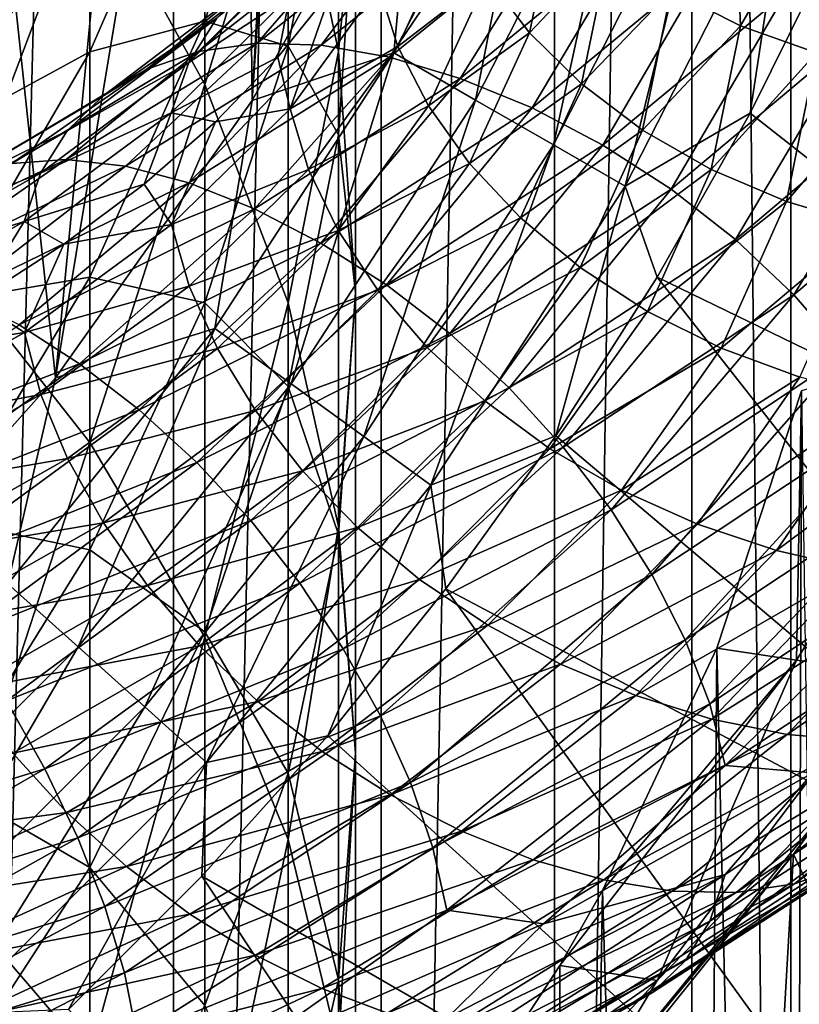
# Model space of a CAD drawing. Header units: metres. Extents: x -44 to 117, y -432 to 89.
# Tile 900 of 1056: x 11.37 to 15.15, y -79.23 to -74.45. Entities that reach past the tile are written whole.
import ezdxf

# ---------------------------------------------------------------- set-up
doc = ezdxf.new("R2010")
doc.units = ezdxf.units.M
doc.layers.add('solid_125568', color=7, linetype='CONTINUOUS')

msp = doc.modelspace()

# ---------------------------------------------------------------- linework, layer by layer
at = {"layer": 'solid_125568'}
for points in [[(10.960173, -93, 349.960144), (12.118184, -48, 348.664337), (10.959921, -48, 349.960388)], [(10.960173, -93, 349.960144), (12.118393, -93, 348.664093), (12.118184, -48, 348.664337)], [(12.118393, -93, 348.664093), (13.124092, -48, 347.246704), (12.118184, -48, 348.664337)], [(12.118393, -93, 348.664093), (13.124221, -93, 347.24649), (13.124092, -48, 347.246704)], [(13.124221, -93, 347.24649), (13.964926, -48, 345.725403), (13.124092, -48, 347.246704)], [(13.124221, -93, 347.24649), (13.96501, -93, 345.72522), (13.964926, -48, 345.725403)], [(13.96501, -93, 345.72522), (14.630137, -48, 344.119476), (13.964926, -48, 345.725403)], [(13.96501, -93, 345.72522), (14.63019, -93, 344.119324), (14.630137, -48, 344.119476)], [(15.11137, -93, 342.449127), (15.111359, -48, 342.449188), (14.630137, -48, 344.119476)], [(14.63019, -93, 344.119324), (15.11137, -93, 342.449127), (14.630137, -48, 344.119476)], [(15.402539, -93, 340.735443), (15.402534, -48, 340.735504), (15.111359, -48, 342.449188)], [(15.11137, -93, 342.449127), (15.402539, -93, 340.735443), (15.111359, -48, 342.449188)], [(12.500022, -74.843338, 266.5), (12.802526, -69.25444, 266.5), (12.977232, -67.758682, 266.5)], [(13.301452, -73.389244, 266.5), (12.500022, -74.843338, 266.5), (12.977232, -67.758682, 266.5)], [(12.500022, -74.843338, 266.5), (12.452427, -70.730736, 266.5), (12.802526, -69.25444, 266.5)], [(11.546658, -76.188622, 266.5), (11.937617, -72.146217, 266.5), (12.452427, -70.730736, 266.5)], [(12.500022, -74.843338, 266.5), (11.546658, -76.188622, 266.5), (12.452427, -70.730736, 266.5)], [(11.546658, -76.188622, 266.5), (11.256485, -73.501564, 266.5), (11.937617, -72.146217, 266.5)], [(12.270483, -74.766853, 207.195908), (11.712595, -73.749527, 206.313248), (12.270483, -72.321541, 210.251373)], [(12.270483, -74.766853, 207.195908), (12.270483, -72.321541, 210.251373), (12.674063, -73.44915, 211.082581)], [(12.918259, -74.606041, 211.935379), (12.674063, -73.44915, 211.082581), (12.918259, -72.537209, 214.988663)], [(12.918259, -74.606041, 211.935379), (12.918259, -72.537209, 214.988663), (13, -73.773651, 215.756653)], [(11.007415, -75.608368, 202.47348), (11.007415, -72.785774, 205.477081), (11.712595, -73.749527, 206.313248)], [(12.270483, -74.459297, 223.761383), (12.674063, -73.167381, 223.219757), (12.270483, -73.329079, 226.789047)], [(12.674063, -74.581261, 220.190506), (12.674063, -73.167381, 223.219757), (12.270483, -74.459297, 223.761383)], [(12.674063, -74.581261, 220.190506), (12.918259, -73.304054, 219.531418), (12.674063, -73.167381, 223.219757)], [(13.908973, -73.192673, 266.536713), (13.185468, -74.612633, 266.536713), (13.301452, -73.389244, 266.5)], [(13.582321, -74.841759, 266.646545), (13.185468, -74.612633, 266.536713), (13.908973, -73.192673, 266.536713)], [(14.327603, -73.379059, 266.646545), (13.582321, -74.841759, 266.646545), (13.908973, -73.192673, 266.536713)], [(12.918259, -75.010094, 216.524643), (12.918259, -73.304054, 219.531418), (12.674063, -74.581261, 220.190506)], [(12.918259, -75.010094, 216.524643), (13, -73.773651, 215.756653), (12.918259, -73.304054, 219.531418)], [(11.712595, -74.608589, 227.20961), (12.270483, -73.329079, 226.789047), (11.712595, -73.751442, 230.214569)], [(12.270483, -74.459297, 223.761383), (12.270483, -73.329079, 226.789047), (11.712595, -74.608589, 227.20961)], [(13.185468, -74.612633, 266.536713), (12.500022, -74.843338, 266.5), (13.301452, -73.389244, 266.5)], [(13.959386, -75.059456, 266.826752), (13.582321, -74.841759, 266.646545), (14.327603, -73.379059, 266.646545)], [(14.725358, -73.556152, 266.826752), (13.959386, -75.059456, 266.826752), (14.327603, -73.379059, 266.646545)], [(12.674063, -75.824966, 208.113937), (12.270483, -74.766853, 207.195908), (12.674063, -73.44915, 211.082581)], [(12.674063, -75.824966, 208.113937), (12.674063, -73.44915, 211.082581), (12.918259, -74.606041, 211.935379)], [(11.546658, -76.188622, 266.5), (10.440425, -77.428719, 266.5), (11.256485, -73.501564, 266.5)], [(15.087917, -74.319572, 895.683411), (15.803982, -73.528931, 897.173096), (15.439997, -74.510353, 895.613159)], [(14.307359, -75.260361, 267.072937), (13.959386, -75.059456, 266.826752), (14.725358, -73.556152, 266.826752)], [(15.092424, -73.719582, 267.072937), (14.307359, -75.260361, 267.072937), (14.725358, -73.556152, 266.826752)], [(15.092424, -73.719582, 267.072937), (14.913209, -74.904808, 267.378693), (14.307359, -75.260361, 267.072937)], [(15.092424, -73.719582, 267.072937), (15.31928, -74.085869, 267.378693), (14.913209, -74.904808, 267.378693)], [(11.712595, -76.502747, 203.383469), (11.007415, -75.608368, 202.47348), (11.712595, -73.749527, 206.313248)], [(11.007415, -74.991356, 230.515579), (11.712595, -73.751442, 230.214569), (11.007415, -74.395264, 233.479752)], [(11.712595, -74.608589, 227.20961), (11.712595, -73.751442, 230.214569), (11.007415, -74.991356, 230.515579)], [(11.712595, -76.502747, 203.383469), (11.712595, -73.749527, 206.313248), (12.270483, -74.766853, 207.195908)], [(13, -75.777664, 212.799026), (13, -73.773651, 215.756653), (12.918259, -75.010094, 216.524643)], [(13, -75.777664, 212.799026), (12.918259, -74.606041, 211.935379), (13, -73.773651, 215.756653)], [(14.866227, -74.481712, 904.820862), (14.838046, -73.785233, 906.291504), (14.529932, -74.310577, 904.700134)], [(15.206547, -73.893547, 906.41095), (14.838046, -73.785233, 906.291504), (14.866227, -74.481712, 904.820862)], [(13.844251, -74.515099, 902.988831), (13.977893, -73.870964, 904.375305), (13.640101, -74.247253, 902.811829)], [(14.232212, -74.104965, 904.55011), (13.977893, -73.870964, 904.375305), (13.844251, -74.515099, 902.988831)], [(15.235462, -74.613205, 904.908752), (15.206547, -73.893547, 906.41095), (14.866227, -74.481712, 904.820862)], [(12.522724, -74.566048, 895.247314), (13.306299, -73.94738, 896.528381), (12.833724, -74.57637, 894.997742)], [(13.005404, -74.008568, 896.772949), (13.306299, -73.94738, 896.528381), (12.522724, -74.566048, 895.247314)], [(12.833724, -74.57637, 894.997742), (13.636703, -73.934456, 896.304321), (13.164985, -74.634499, 894.770569)], [(13.306299, -73.94738, 896.528381), (13.636703, -73.934456, 896.304321), (12.833724, -74.57637, 894.997742)], [(13.205251, -74.582291, 901.28009), (13.48852, -73.966728, 902.614868), (13.11301, -74.291565, 901.076172)], [(13.636703, -73.934456, 896.304321), (13.98867, -73.96817, 896.104553), (13.164985, -74.634499, 894.770569)], [(13.164985, -74.634499, 894.770569), (13.98867, -73.96817, 896.104553), (13.508419, -74.73687, 894.569702)], [(13.640101, -74.247253, 902.811829), (13.48852, -73.966728, 902.614868), (13.205251, -74.582291, 901.28009)], [(13.98867, -73.96817, 896.104553), (14.353593, -74.04557, 895.932312), (13.508419, -74.73687, 894.569702)], [(12.239479, -74.605728, 895.515137), (13.005404, -74.008568, 896.772949), (12.522724, -74.566048, 895.247314)], [(12.739129, -74.114807, 897.03241), (13.005404, -74.008568, 896.772949), (12.239479, -74.605728, 895.515137)], [(13.508419, -74.73687, 894.569702), (14.353593, -74.04557, 895.932312), (13.855962, -74.87989, 894.39917)], [(14.353593, -74.04557, 895.932312), (14.722886, -74.163681, 895.790833), (13.855962, -74.87989, 894.39917)], [(11.988818, -74.692551, 895.794922), (12.739129, -74.114807, 897.03241), (12.239479, -74.605728, 895.515137)], [(12.511857, -74.261726, 897.300354), (12.739129, -74.114807, 897.03241), (11.988818, -74.692551, 895.794922)], [(12.191657, -74.660431, 897.835876), (12.770524, -74.085052, 899.088684), (12.327927, -74.445038, 897.570313)], [(12.682215, -74.336411, 899.337341), (12.770524, -74.085052, 899.088684), (12.191657, -74.660431, 897.835876)], [(14.09617, -74.763962, 903.141541), (14.232212, -74.104965, 904.55011), (13.844251, -74.515099, 902.988831)], [(14.529932, -74.310577, 904.700134), (14.232212, -74.104965, 904.55011), (14.09617, -74.763962, 903.141541)], [(18.291599, -77.560661, 271.621307), (14.913209, -74.904808, 267.378693), (15.31928, -74.085869, 267.378693)], [(13.855962, -74.87989, 894.39917), (14.722886, -74.163681, 895.790833), (14.199493, -75.06002, 894.262817)], [(14.722886, -74.163681, 895.790833), (15.087917, -74.319572, 895.683411), (14.199493, -75.06002, 894.262817)], [(11.774885, -74.822487, 896.080017), (12.511857, -74.261726, 897.300354), (11.988818, -74.692551, 895.794922)], [(12.327927, -74.445038, 897.570313), (12.511857, -74.261726, 897.300354), (11.774885, -74.822487, 896.080017)], [(13.353671, -74.870567, 901.463501), (13.640101, -74.247253, 902.811829), (13.205251, -74.582291, 901.28009)], [(13.844251, -74.515099, 902.988831), (13.640101, -74.247253, 902.811829), (13.353671, -74.870567, 901.463501)], [(12.683148, -74.883743, 899.782349), (13.11301, -74.291565, 901.076172), (12.882346, -74.311623, 900.198303)], [(13.205251, -74.582291, 901.28009), (13.11301, -74.291565, 901.076172), (12.683148, -74.883743, 899.782349)], [(12.107371, -74.90361, 898.090576), (12.623371, -74.634163, 899.493896), (12.682215, -74.336411, 899.337341)], [(12.107371, -74.90361, 898.090576), (12.682215, -74.336411, 899.337341), (12.191657, -74.660431, 897.835876)], [(12.683148, -74.883743, 899.782349), (12.882346, -74.311623, 900.198303), (12.623371, -74.634163, 899.493896)], [(12.682215, -74.336411, 899.337341), (12.623371, -74.634163, 899.493896), (12.882346, -74.311623, 900.198303)], [(14.391066, -74.987534, 903.265991), (14.529932, -74.310577, 904.700134), (14.09617, -74.763962, 903.141541)], [(14.199493, -75.06002, 894.262817), (15.087917, -74.319572, 895.683411), (14.530825, -75.273758, 894.164429)], [(14.866227, -74.481712, 904.820862), (14.529932, -74.310577, 904.700134), (14.391066, -74.987534, 903.265991)], [(15.087917, -74.319572, 895.683411), (15.439997, -74.510353, 895.613159), (14.530825, -75.273758, 894.164429)], [(11.601764, -74.991562, 896.363708), (12.327927, -74.445038, 897.570313), (11.774885, -74.822487, 896.080017)], [(12.191657, -74.660431, 897.835876), (12.327927, -74.445038, 897.570313), (11.601764, -74.991562, 896.363708)], [(11.712595, -75.701416, 224.28212), (12.270483, -74.459297, 223.761383), (11.712595, -74.608589, 227.20961)], [(12.270483, -75.826134, 220.832916), (12.270483, -74.459297, 223.761383), (11.712595, -75.701416, 224.28212)], [(12.270483, -75.826134, 220.832916), (12.674063, -74.581261, 220.190506), (12.270483, -74.459297, 223.761383)], [(14.724166, -75.179413, 903.357971), (14.866227, -74.481712, 904.820862), (14.391066, -74.987534, 903.265991)], [(15.235462, -74.613205, 904.908752), (14.866227, -74.481712, 904.820862), (14.724166, -75.179413, 903.357971)], [(13.553566, -75.149796, 901.62262), (13.844251, -74.515099, 902.988831), (13.353671, -74.870567, 901.463501)], [(14.09617, -74.763962, 903.141541), (13.844251, -74.515099, 902.988831), (13.553566, -75.149796, 901.62262)], [(14.530825, -75.273758, 894.164429), (15.439997, -74.510353, 895.613159), (14.841751, -75.517624, 894.107666)], [(15.439997, -74.510353, 895.613159), (15.77042, -74.733162, 895.583069), (14.841751, -75.517624, 894.107666)], [(11.5973, -75.130493, 894.038452), (12.522724, -74.566048, 895.247314), (11.885371, -75.162651, 893.765015)], [(12.239479, -74.605728, 895.515137), (12.522724, -74.566048, 895.247314), (11.5973, -75.130493, 894.038452)], [(12.522724, -74.566048, 895.247314), (12.833724, -74.57637, 894.997742), (11.885371, -75.162651, 893.765015)], [(11.885371, -75.162651, 893.765015), (12.833724, -74.57637, 894.997742), (12.192174, -75.243698, 893.512329)], [(12.833724, -74.57637, 894.997742), (13.164985, -74.634499, 894.770569), (12.192174, -75.243698, 893.512329)], [(12.674063, -76.230988, 217.282974), (12.674063, -74.581261, 220.190506), (12.270483, -75.826134, 220.832916)], [(12.674063, -76.230988, 217.282974), (12.918259, -75.010094, 216.524643), (12.674063, -74.581261, 220.190506)], [(12.772367, -75.178238, 899.977722), (13.205251, -74.582291, 901.28009), (12.683148, -74.883743, 899.782349)], [(13.353671, -74.870567, 901.463501), (13.205251, -74.582291, 901.28009), (12.772367, -75.178238, 899.977722)], [(11.007415, -75.820717, 227.608032), (11.712595, -74.608589, 227.20961), (11.007415, -74.991356, 230.515579)], [(11.712595, -75.701416, 224.28212), (11.712595, -74.608589, 227.20961), (11.007415, -75.820717, 227.608032)], [(11.334913, -75.149956, 894.32782), (12.239479, -74.605728, 895.515137), (11.5973, -75.130493, 894.038452)], [(11.988818, -74.692551, 895.794922), (12.239479, -74.605728, 895.515137), (11.334913, -75.149956, 894.32782)], [(12.107371, -74.90361, 898.090576), (12.320867, -74.947128, 898.803955), (12.623371, -74.634163, 899.493896)], [(12.192174, -75.243698, 893.512329), (13.164985, -74.634499, 894.770569), (12.51023, -75.369514, 893.284912)], [(13.185468, -74.612633, 266.536713), (12.317499, -75.949188, 266.536713), (12.500022, -74.843338, 266.5)], [(12.68823, -76.218536, 266.646545), (12.317499, -75.949188, 266.536713), (13.185468, -74.612633, 266.536713)], [(12.683148, -74.883743, 899.782349), (12.623371, -74.634163, 899.493896), (12.320867, -74.947128, 898.803955)], [(13.164985, -74.634499, 894.770569), (13.508419, -74.73687, 894.569702), (12.51023, -75.369514, 893.284912)], [(12.918259, -76.910561, 209.055817), (12.674063, -75.824966, 208.113937), (12.918259, -74.606041, 211.935379)], [(13.582321, -74.841759, 266.646545), (12.68823, -76.218536, 266.646545), (13.185468, -74.612633, 266.536713)], [(12.918259, -76.910561, 209.055817), (12.918259, -74.606041, 211.935379), (13, -75.777664, 212.799026)], [(15.089907, -75.334114, 903.414551), (15.235462, -74.613205, 904.908752), (14.724166, -75.179413, 903.357971)], [(15.628778, -74.703888, 904.963379), (15.235462, -74.613205, 904.908752), (15.089907, -75.334114, 903.414551)], [(11.47352, -75.195778, 896.63916), (12.191657, -74.660431, 897.835876), (11.601764, -74.991562, 896.363708)], [(12.107371, -74.90361, 898.090576), (12.191657, -74.660431, 897.835876), (11.47352, -75.195778, 896.63916)], [(11.102708, -75.218536, 894.626587), (11.988818, -74.692551, 895.794922), (11.334913, -75.149956, 894.32782)], [(11.774885, -74.822487, 896.080017), (11.988818, -74.692551, 895.794922), (11.102708, -75.218536, 894.626587)], [(12.51023, -75.369514, 893.284912), (13.508419, -74.73687, 894.569702), (12.832086, -75.535927, 893.087341)], [(13.508419, -74.73687, 894.569702), (13.855962, -74.87989, 894.39917), (12.832086, -75.535927, 893.087341)], [(14.841751, -75.517624, 894.107666), (15.77042, -74.733162, 895.583069), (15.124837, -75.787483, 894.095398)], [(15.479513, -75.449921, 903.435974), (15.628778, -74.703888, 904.963379), (15.089907, -75.334114, 903.414551)], [(15.77042, -74.733162, 895.583069), (16.07128, -74.984413, 895.595459), (15.124837, -75.787483, 894.095398)], [(12.270483, -77.446854, 204.34404), (11.712595, -76.502747, 203.383469), (12.270483, -74.766853, 207.195908)], [(12.270483, -77.446854, 204.34404), (12.270483, -74.766853, 207.195908), (12.674063, -75.824966, 208.113937)], [(13.800226, -75.413376, 901.753723), (14.09617, -74.763962, 903.141541), (13.553566, -75.149796, 901.62262)], [(14.391066, -74.987534, 903.265991), (14.09617, -74.763962, 903.141541), (13.800226, -75.413376, 901.753723)], [(10.904537, -75.33252, 894.927734), (11.774885, -74.822487, 896.080017), (11.102708, -75.218536, 894.626587)], [(11.601764, -74.991562, 896.363708), (11.774885, -74.822487, 896.080017), (10.904537, -75.33252, 894.927734)], [(12.317499, -75.949188, 266.536713), (11.546658, -76.188622, 266.5), (12.500022, -74.843338, 266.5)], [(13.040473, -76.474457, 266.826752), (12.68823, -76.218536, 266.646545), (13.582321, -74.841759, 266.646545)], [(12.915943, -75.474098, 900.147949), (13.353671, -74.870567, 901.463501), (12.772367, -75.178238, 899.977722)], [(12.832086, -75.535927, 893.087341), (13.855962, -74.87989, 894.39917), (13.150226, -75.738815, 892.924011)], [(13.553566, -75.149796, 901.62262), (13.353671, -74.870567, 901.463501), (12.915943, -75.474098, 900.147949)], [(13.959386, -75.059456, 266.826752), (13.040473, -76.474457, 266.826752), (13.582321, -74.841759, 266.646545)], [(13.855962, -74.87989, 894.39917), (14.199493, -75.06002, 894.262817), (13.150226, -75.738815, 892.924011)], [(11.39422, -75.431168, 896.899597), (11.975264, -75.249435, 898.12915), (12.107371, -74.90361, 898.090576)], [(11.39422, -75.431168, 896.899597), (12.107371, -74.90361, 898.090576), (11.47352, -75.195778, 896.63916)], [(12.107371, -74.90361, 898.090576), (11.975264, -75.249435, 898.12915), (12.320867, -74.947128, 898.803955)], [(12.108274, -75.446106, 898.533203), (12.683148, -74.883743, 899.782349), (12.320867, -74.947128, 898.803955)], [(12.772367, -75.178238, 899.977722), (12.683148, -74.883743, 899.782349), (12.108274, -75.446106, 898.533203)], [(14.307359, -75.260361, 267.072937), (14.913209, -74.904808, 267.378693), (14.463398, -75.700569, 267.378693)], [(18.291599, -77.560661, 271.621307), (14.463398, -75.700569, 267.378693), (14.913209, -74.904808, 267.378693)], [(12.108274, -75.446106, 898.533203), (12.320867, -74.947128, 898.803955), (11.975264, -75.249435, 898.12915)], [(10.744186, -75.488205, 895.224182), (11.601764, -74.991562, 896.363708), (10.904537, -75.33252, 894.927734)], [(11.47352, -75.195778, 896.63916), (11.601764, -74.991562, 896.363708), (10.744186, -75.488205, 895.224182)], [(12.918259, -76.94928, 213.662674), (12.918259, -75.010094, 216.524643), (12.674063, -76.230988, 217.282974)], [(12.918259, -76.94928, 213.662674), (13, -75.777664, 212.799026), (12.918259, -75.010094, 216.524643)], [(14.088951, -75.654709, 901.853027), (14.391066, -74.987534, 903.265991), (13.800226, -75.413376, 901.753723)], [(14.724166, -75.179413, 903.357971), (14.391066, -74.987534, 903.265991), (14.088951, -75.654709, 901.853027)], [(15.124837, -75.787483, 894.095398), (16.07128, -74.984413, 895.595459), (15.375424, -76.076813, 894.126343)], [(13.36554, -76.710632, 267.072937), (13.040473, -76.474457, 266.826752), (13.959386, -75.059456, 266.826752)], [(13.150226, -75.738815, 892.924011), (14.199493, -75.06002, 894.262817), (13.457056, -75.974113, 892.799438)], [(14.307359, -75.260361, 267.072937), (13.36554, -76.710632, 267.072937), (13.959386, -75.059456, 266.826752)], [(14.199493, -75.06002, 894.262817), (14.530825, -75.273758, 894.164429), (13.457056, -75.974113, 892.799438)], [(10.540265, -75.63063, 892.912903), (11.5973, -75.130493, 894.038452), (10.802139, -75.682945, 892.617676)], [(11.334913, -75.149956, 894.32782), (11.5973, -75.130493, 894.038452), (10.540265, -75.63063, 892.912903)], [(11.5973, -75.130493, 894.038452), (11.885371, -75.162651, 893.765015), (10.802139, -75.682945, 892.617676)], [(10.802139, -75.682945, 892.617676), (11.885371, -75.162651, 893.765015), (11.081002, -75.785164, 892.341675)], [(11.885371, -75.162651, 893.765015), (12.192174, -75.243698, 893.512329), (11.081002, -75.785164, 892.341675)], [(13.109318, -75.764458, 900.289856), (13.553566, -75.149796, 901.62262), (12.915943, -75.474098, 900.147949)], [(13.800226, -75.413376, 901.753723), (13.553566, -75.149796, 901.62262), (13.109318, -75.764458, 900.289856)], [(10.625422, -75.681915, 895.50885), (11.47352, -75.195778, 896.63916), (10.744186, -75.488205, 895.224182)], [(11.39422, -75.431168, 896.899597), (11.47352, -75.195778, 896.63916), (10.625422, -75.681915, 895.50885)], [(12.19345, -75.744225, 898.720276), (12.772367, -75.178238, 899.977722), (12.108274, -75.446106, 898.533203)], [(12.915943, -75.474098, 900.147949), (12.772367, -75.178238, 899.977722), (12.19345, -75.744225, 898.720276)], [(14.415079, -75.867126, 901.916809), (14.724166, -75.179413, 903.357971), (14.088951, -75.654709, 901.853027)], [(15.089907, -75.334114, 903.414551), (14.724166, -75.179413, 903.357971), (14.415079, -75.867126, 901.916809)], [(11.081002, -75.785164, 892.341675), (12.192174, -75.243698, 893.512329), (11.37007, -75.932617, 892.089905)], [(12.192174, -75.243698, 893.512329), (12.51023, -75.369514, 893.284912), (11.37007, -75.932617, 892.089905)], [(11.39422, -75.431168, 896.899597), (11.587025, -75.540207, 897.469788), (11.975264, -75.249435, 898.12915)], [(12.108274, -75.446106, 898.533203), (11.975264, -75.249435, 898.12915), (11.587025, -75.540207, 897.469788)], [(14.307359, -75.260361, 267.072937), (13.971166, -76.470818, 267.378693), (13.36554, -76.710632, 267.072937)], [(14.307359, -75.260361, 267.072937), (14.463398, -75.700569, 267.378693), (13.971166, -76.470818, 267.378693)], [(13.457056, -75.974113, 892.799438), (14.530825, -75.273758, 894.164429), (13.744965, -76.237747, 892.717834)], [(14.530825, -75.273758, 894.164429), (14.841751, -75.517624, 894.107666), (13.744965, -76.237747, 892.717834)], [(14.773176, -76.0448, 901.942627), (15.089907, -75.334114, 903.414551), (14.415079, -75.867126, 901.916809)], [(15.479513, -75.449921, 903.435974), (15.089907, -75.334114, 903.414551), (14.773176, -76.0448, 901.942627)], [(11.37007, -75.932617, 892.089905), (12.51023, -75.369514, 893.284912), (11.662587, -76.120613, 891.867615)], [(12.51023, -75.369514, 893.284912), (12.832086, -75.535927, 893.087341), (11.662587, -76.120613, 891.867615)], [(10.552006, -75.909981, 895.774597), (11.157331, -75.81781, 896.827698), (11.39422, -75.431168, 896.899597)], [(10.552006, -75.909981, 895.774597), (11.39422, -75.431168, 896.899597), (10.625422, -75.681915, 895.50885)], [(11.39422, -75.431168, 896.899597), (11.157331, -75.81781, 896.827698), (11.587025, -75.540207, 897.469788)], [(11.395083, -75.96904, 897.339905), (12.108274, -75.446106, 898.533203), (11.587025, -75.540207, 897.469788)], [(12.19345, -75.744225, 898.720276), (12.108274, -75.446106, 898.533203), (11.395083, -75.96904, 897.339905)], [(13.347925, -76.042435, 900.399902), (13.800226, -75.413376, 901.753723), (13.109318, -75.764458, 900.289856)], [(14.088951, -75.654709, 901.853027), (13.800226, -75.413376, 901.753723), (13.347925, -76.042435, 900.399902)], [(15.154652, -76.185463, 901.931335), (15.479513, -75.449921, 903.435974), (14.773176, -76.0448, 901.942627)], [(12.330542, -76.047417, 898.877991), (12.915943, -75.474098, 900.147949), (12.19345, -75.744225, 898.720276)], [(13.109318, -75.764458, 900.289856), (12.915943, -75.474098, 900.147949), (12.330542, -76.047417, 898.877991)], [(11.395083, -75.96904, 897.339905), (11.587025, -75.540207, 897.469788), (11.157331, -75.81781, 896.827698)], [(11.662587, -76.120613, 891.867615), (12.832086, -75.535927, 893.087341), (11.951725, -76.344513, 891.679688)], [(12.832086, -75.535927, 893.087341), (13.150226, -75.738815, 892.924011), (11.951725, -76.344513, 891.679688)], [(13.744965, -76.237747, 892.717834), (14.841751, -75.517624, 894.107666), (14.00707, -76.52507, 892.682739)], [(14.841751, -75.517624, 894.107666), (15.124837, -75.787483, 894.095398), (14.00707, -76.52507, 892.682739)], [(11.007415, -78.660332, 199.703262), (11.007415, -75.608368, 202.47348), (11.712595, -76.502747, 203.383469)], [(13.627209, -76.30114, 900.474731), (14.088951, -75.654709, 901.853027), (13.347925, -76.042435, 900.399902)], [(14.415079, -75.867126, 901.916809), (14.088951, -75.654709, 901.853027), (13.627209, -76.30114, 900.474731)], [(11.007415, -76.878113, 224.775452), (11.712595, -75.701416, 224.28212), (11.007415, -75.820717, 227.608032)], [(11.712595, -77.023026, 221.450546), (11.712595, -75.701416, 224.28212), (11.007415, -76.878113, 224.775452)], [(11.712595, -77.023026, 221.450546), (12.270483, -75.826134, 220.832916), (11.712595, -75.701416, 224.28212)], [(11.951725, -76.344513, 891.679688), (13.150226, -75.738815, 892.924011), (12.230573, -76.599701, 891.531128)], [(13.150226, -75.738815, 892.924011), (13.457056, -75.974113, 892.799438), (12.230573, -76.599701, 891.531128)], [(17.225948, -79.221985, 271.621307), (13.971166, -76.470818, 267.378693), (14.463398, -75.700569, 267.378693)], [(18.291599, -77.560661, 271.621307), (17.225948, -79.221985, 271.621307), (14.463398, -75.700569, 267.378693)], [(11.475245, -76.270615, 897.519226), (12.19345, -75.744225, 898.720276), (11.395083, -75.96904, 897.339905)], [(12.330542, -76.047417, 898.877991), (12.19345, -75.744225, 898.720276), (11.475245, -76.270615, 897.519226)], [(12.515186, -76.348518, 899.003296), (13.109318, -75.764458, 900.289856), (12.330542, -76.047417, 898.877991)], [(13.347925, -76.042435, 900.399902), (13.109318, -75.764458, 900.289856), (12.515186, -76.348518, 899.003296)], [(13, -78.009979, 210.009689), (13, -75.777664, 212.799026), (12.918259, -76.94928, 213.662674)], [(13, -78.009979, 210.009689), (12.918259, -76.910561, 209.055817), (13, -75.777664, 212.799026)], [(14.00707, -76.52507, 892.682739), (15.124837, -75.787483, 894.095398), (14.239079, -76.829308, 892.693054)], [(15.124837, -75.787483, 894.095398), (15.375424, -76.076813, 894.126343), (14.239079, -76.829308, 892.693054)], [(11.395083, -75.96904, 897.339905), (11.157331, -75.81781, 896.827698), (10.689068, -76.079697, 896.206909)], [(12.270483, -77.420982, 218.022095), (12.270483, -75.826134, 220.832916), (11.712595, -77.023026, 221.450546)], [(12.674063, -78.428802, 205.343124), (12.270483, -77.446854, 204.34404), (12.674063, -75.824966, 208.113937)], [(12.270483, -77.420982, 218.022095), (12.674063, -76.230988, 217.282974), (12.270483, -75.826134, 220.832916)], [(12.674063, -78.428802, 205.343124), (12.674063, -75.824966, 208.113937), (12.918259, -76.910561, 209.055817)], [(13.942668, -76.533638, 900.51123), (14.415079, -75.867126, 901.916809), (13.627209, -76.30114, 900.474731)], [(14.773176, -76.0448, 901.942627), (14.415079, -75.867126, 901.916809), (13.942668, -76.533638, 900.51123)], [(11.37007, -75.932617, 892.089905), (11.662587, -76.120613, 891.867615), (10.35946, -76.623199, 890.751892)], [(10.55282, -76.443489, 896.21283), (11.395083, -75.96904, 897.339905), (10.689068, -76.079697, 896.206909)], [(11.475245, -76.270615, 897.519226), (11.395083, -75.96904, 897.339905), (10.55282, -76.443489, 896.21283)], [(12.317499, -75.949188, 266.536713), (11.314578, -77.187691, 266.536713), (11.546658, -76.188622, 266.5)], [(11.655122, -77.494316, 266.646545), (11.314578, -77.187691, 266.536713), (12.317499, -75.949188, 266.536713)], [(12.68823, -76.218536, 266.646545), (11.655122, -77.494316, 266.646545), (12.317499, -75.949188, 266.536713)], [(12.230573, -76.599701, 891.531128), (13.457056, -75.974113, 892.799438), (12.492195, -76.881569, 891.42688)], [(13.457056, -75.974113, 892.799438), (13.744965, -76.237747, 892.717834), (12.492195, -76.881569, 891.42688)], [(15.137884, -77.558365, 332.339172), (16.129858, -75.970078, 332.339172), (15.161779, -76.251862, 335.779694)], [(15.594834, -77.613739, 328.92865), (16.129858, -75.970078, 332.339172), (15.137884, -77.558365, 332.339172)], [(11.604284, -76.58078, 897.665039), (12.330542, -76.047417, 898.877991), (11.475245, -76.270615, 897.519226)], [(12.515186, -76.348518, 899.003296), (12.330542, -76.047417, 898.877991), (11.604284, -76.58078, 897.665039)], [(12.743011, -76.640396, 899.093201), (13.347925, -76.042435, 900.399902), (12.515186, -76.348518, 899.003296)], [(13.627209, -76.30114, 900.474731), (13.347925, -76.042435, 900.399902), (12.743011, -76.640396, 899.093201)], [(14.289063, -76.73378, 900.507141), (14.773176, -76.0448, 901.942627), (13.942668, -76.533638, 900.51123)], [(14.239079, -76.829308, 892.693054), (15.375424, -76.076813, 894.126343), (14.437313, -77.143158, 892.746765)], [(15.154652, -76.185463, 901.931335), (14.773176, -76.0448, 901.942627), (14.289063, -76.73378, 900.507141)], [(15.375424, -76.076813, 894.126343), (15.58952, -76.37851, 894.197937), (14.437313, -77.143158, 892.746765)], [(10.35946, -76.623199, 890.751892), (11.662587, -76.120613, 891.867615), (10.616283, -76.866089, 890.541931)], [(11.662587, -76.120613, 891.867615), (11.951725, -76.344513, 891.679688), (10.616283, -76.866089, 890.541931)], [(11.314578, -77.187691, 266.536713), (10.440425, -77.428719, 266.5), (11.546658, -76.188622, 266.5)], [(11.978685, -77.78566, 266.826752), (11.655122, -77.494316, 266.646545), (12.68823, -76.218536, 266.646545)], [(13.040473, -76.474457, 266.826752), (11.978685, -77.78566, 266.826752), (12.68823, -76.218536, 266.646545)], [(14.658086, -76.898758, 900.464233), (15.154652, -76.185463, 901.931335), (14.289063, -76.73378, 900.507141)], [(15.55009, -76.287811, 901.884827), (15.154652, -76.185463, 901.931335), (14.658086, -76.898758, 900.464233)], [(12.674063, -78.106171, 214.515457), (12.674063, -76.230988, 217.282974), (12.270483, -77.420982, 218.022095)], [(12.492195, -76.881569, 891.42688), (13.744965, -76.237747, 892.717834), (12.730346, -77.184998, 891.37085)], [(12.674063, -78.106171, 214.515457), (12.918259, -76.94928, 213.662674), (12.674063, -76.230988, 217.282974)], [(13.744965, -76.237747, 892.717834), (14.00707, -76.52507, 892.682739), (12.730346, -77.184998, 891.37085)], [(15.111373, -93, 335.550873), (14.752251, -77.500404, 334.243835), (15.161779, -76.251862, 335.779694)], [(15.137884, -77.558365, 332.339172), (15.161779, -76.251862, 335.779694), (14.752251, -77.500404, 334.243835)], [(15.40254, -93, 337.264557), (15.111373, -93, 335.550873), (15.161779, -76.251862, 335.779694)], [(10.627057, -76.748306, 896.384949), (11.475245, -76.270615, 897.519226), (10.55282, -76.443489, 896.21283)], [(11.604284, -76.58078, 897.665039), (11.475245, -76.270615, 897.519226), (10.627057, -76.748306, 896.384949)], [(13.00966, -76.915878, 899.144714), (13.627209, -76.30114, 900.474731), (12.743011, -76.640396, 899.093201)], [(13.942668, -76.533638, 900.51123), (13.627209, -76.30114, 900.474731), (13.00966, -76.915878, 899.144714)], [(15.040606, -77.02668, 900.38501), (15.55009, -76.287811, 901.884827), (14.658086, -76.898758, 900.464233)], [(15.95007, -76.350548, 901.804749), (15.55009, -76.287811, 901.884827), (15.040606, -77.02668, 900.38501)], [(10.616283, -76.866089, 890.541931), (11.951725, -76.344513, 891.679688), (10.863953, -77.139244, 890.372009)], [(11.951725, -76.344513, 891.679688), (12.230573, -76.599701, 891.531128), (10.863953, -77.139244, 890.372009)], [(11.778089, -76.89212, 897.774719), (12.515186, -76.348518, 899.003296), (11.604284, -76.58078, 897.665039)], [(12.743011, -76.640396, 899.093201), (12.515186, -76.348518, 899.003296), (11.778089, -76.89212, 897.774719)], [(15.427492, -77.115669, 900.272095), (15.95007, -76.350548, 901.804749), (15.040606, -77.02668, 900.38501)], [(14.437313, -77.143158, 892.746765), (15.58952, -76.37851, 894.197937), (14.59801, -77.459373, 892.841675)], [(15.58952, -76.37851, 894.197937), (15.763063, -76.685524, 894.307739), (14.59801, -77.459373, 892.841675)], [(11.712595, -79.479706, 200.68132), (11.007415, -78.660332, 199.703262), (11.712595, -76.502747, 203.383469)], [(11.712595, -79.479706, 200.68132), (11.712595, -76.502747, 203.383469), (12.270483, -77.446854, 204.34404)], [(12.277284, -78.05452, 267.072937), (11.978685, -77.78566, 266.826752), (13.040473, -76.474457, 266.826752)], [(13.36554, -76.710632, 267.072937), (12.277284, -78.05452, 267.072937), (13.040473, -76.474457, 266.826752)], [(13.36554, -76.710632, 267.072937), (13.971166, -76.470818, 267.378693), (13.437959, -77.21328, 267.378693)], [(17.225948, -79.221985, 271.621307), (13.437959, -77.21328, 267.378693), (13.971166, -76.470818, 267.378693)], [(12.730346, -77.184998, 891.37085), (14.00707, -76.52507, 892.682739), (12.941146, -77.502983, 891.362427)], [(14.00707, -76.52507, 892.682739), (14.239079, -76.829308, 892.693054), (12.941146, -77.502983, 891.362427)], [(13.310844, -77.16777, 899.154968), (13.942668, -76.533638, 900.51123), (13.00966, -76.915878, 899.144714)], [(14.289063, -76.73378, 900.507141), (13.942668, -76.533638, 900.51123), (13.310844, -77.16777, 899.154968)], [(10.746584, -77.06501, 896.519775), (11.604284, -76.58078, 897.665039), (10.627057, -76.748306, 896.384949)], [(11.778089, -76.89212, 897.774719), (11.604284, -76.58078, 897.665039), (10.746584, -77.06501, 896.519775)], [(10.863953, -77.139244, 890.372009), (12.230573, -76.599701, 891.531128), (11.096293, -77.437584, 890.247498)], [(12.230573, -76.599701, 891.531128), (12.492195, -76.881569, 891.42688), (11.096293, -77.437584, 890.247498)], [(11.992528, -77.197235, 897.845642), (12.743011, -76.640396, 899.093201), (11.778089, -76.89212, 897.774719)], [(13.00966, -76.915878, 899.144714), (12.743011, -76.640396, 899.093201), (11.992528, -77.197235, 897.845642)], [(14.59801, -77.459373, 892.841675), (15.763063, -76.685524, 894.307739), (14.717382, -77.770721, 892.975586)], [(15.763063, -76.685524, 894.307739), (15.891967, -76.990829, 894.453064), (14.717382, -77.770721, 892.975586)], [(13.36554, -76.710632, 267.072937), (12.865344, -77.925781, 267.378693), (12.277284, -78.05452, 267.072937)], [(13.36554, -76.710632, 267.072937), (13.437959, -77.21328, 267.378693), (12.865344, -77.925781, 267.378693)], [(13.641577, -77.389595, 899.122253), (14.289063, -76.73378, 900.507141), (13.310844, -77.16777, 899.154968)], [(14.658086, -76.898758, 900.464233), (14.289063, -76.73378, 900.507141), (13.641577, -77.389595, 899.122253)], [(12.941146, -77.502983, 891.362427), (14.239079, -76.829308, 892.693054), (13.121266, -77.828041, 891.39978)], [(14.239079, -76.829308, 892.693054), (14.437313, -77.143158, 892.746765), (13.121266, -77.828041, 891.39978)], [(11.007415, -78.156883, 222.03566), (11.712595, -77.023026, 221.450546), (11.007415, -76.878113, 224.775452)], [(11.096293, -77.437584, 890.247498), (12.492195, -76.881569, 891.42688), (11.30776, -77.755562, 890.172791)], [(12.492195, -76.881569, 891.42688), (12.730346, -77.184998, 891.37085), (11.30776, -77.755562, 890.172791)], [(10.907578, -77.385956, 896.614929), (11.778089, -76.89212, 897.774719), (10.746584, -77.06501, 896.519775)], [(11.992528, -77.197235, 897.845642), (11.778089, -76.89212, 897.774719), (10.907578, -77.385956, 896.614929)], [(12.243496, -77.488701, 897.875061), (13.00966, -76.915878, 899.144714), (11.992528, -77.197235, 897.845642)], [(13.310844, -77.16777, 899.154968), (13.00966, -76.915878, 899.144714), (12.243496, -77.488701, 897.875061)], [(12.918259, -79.436256, 206.368149), (12.674063, -78.428802, 205.343124), (12.918259, -76.910561, 209.055817)], [(12.918259, -79.436256, 206.368149), (12.918259, -76.910561, 209.055817), (13, -78.009979, 210.009689)], [(13.993928, -77.578049, 899.049011), (14.658086, -76.898758, 900.464233), (13.641577, -77.389595, 899.122253)], [(15.040606, -77.02668, 900.38501), (14.658086, -76.898758, 900.464233), (13.993928, -77.578049, 899.049011)], [(12.918259, -79.109398, 210.963562), (12.918259, -76.94928, 213.662674), (12.674063, -78.106171, 214.515457)], [(12.918259, -79.109398, 210.963562), (13, -78.009979, 210.009689), (12.918259, -76.94928, 213.662674)], [(11.712595, -78.565102, 218.732742), (11.712595, -77.023026, 221.450546), (11.007415, -78.156883, 222.03566)], [(11.712595, -78.565102, 218.732742), (12.270483, -77.420982, 218.022095), (11.712595, -77.023026, 221.450546)], [(14.359159, -77.730675, 898.938538), (15.040606, -77.02668, 900.38501), (13.993928, -77.578049, 899.049011)], [(15.427492, -77.115669, 900.272095), (15.040606, -77.02668, 900.38501), (14.359159, -77.730675, 898.938538)], [(14.717382, -77.770721, 892.975586), (15.891967, -76.990829, 894.453064), (14.791643, -78.069977, 893.146179)], [(15.891967, -76.990829, 894.453064), (15.972143, -77.287399, 894.631409), (14.791643, -78.069977, 893.146179)], [(14.728525, -77.845016, 898.794189), (15.427492, -77.115669, 900.272095), (14.359159, -77.730675, 898.938538)], [(15.809654, -77.163788, 900.128113), (15.427492, -77.115669, 900.272095), (14.728525, -77.845016, 898.794189)], [(12.526963, -77.759064, 897.860596), (13.310844, -77.16777, 899.154968), (12.243496, -77.488701, 897.875061)], [(13.641577, -77.389595, 899.122253), (13.310844, -77.16777, 899.154968), (12.526963, -77.759064, 897.860596)], [(13.121266, -77.828041, 891.39978), (14.437313, -77.143158, 892.746765), (13.267294, -78.15274, 891.48114)], [(14.437313, -77.143158, 892.746765), (14.59801, -77.459373, 892.841675), (13.267294, -78.15274, 891.48114)], [(15.093343, -77.918571, 898.619324), (15.809654, -77.163788, 900.128113), (14.728525, -77.845016, 898.794189)], [(16.178083, -77.168991, 899.955994), (15.809654, -77.163788, 900.128113), (15.093343, -77.918571, 898.619324)], [(15.445025, -77.948753, 898.417664), (16.178083, -77.168991, 899.955994), (15.093343, -77.918571, 898.619324)], [(11.655122, -77.494316, 266.646545), (10.494319, -78.655121, 266.646545), (11.314578, -77.187691, 266.536713)], [(11.106203, -77.703491, 896.668152), (11.992528, -77.197235, 897.845642), (10.907578, -77.385956, 896.614929)], [(12.243496, -77.488701, 897.875061), (11.992528, -77.197235, 897.845642), (11.106203, -77.703491, 896.668152)], [(11.30776, -77.755562, 890.172791), (12.730346, -77.184998, 891.37085), (11.494936, -78.085953, 890.147583)], [(12.730346, -77.184998, 891.37085), (12.941146, -77.502983, 891.362427), (11.494936, -78.085953, 890.147583)], [(16.009871, -80.776581, 271.621307), (12.865344, -77.925781, 267.378693), (13.437959, -77.21328, 267.378693)], [(17.225948, -79.221985, 271.621307), (16.009871, -80.776581, 271.621307), (13.437959, -77.21328, 267.378693)], [(14.791643, -78.069977, 893.146179), (15.972143, -77.287399, 894.631409), (15.216868, -78.105179, 893.818909)], [(12.838255, -78.001556, 897.800842), (13.641577, -77.389595, 899.122253), (12.526963, -77.759064, 897.860596)], [(13.993928, -77.578049, 899.049011), (13.641577, -77.389595, 899.122253), (12.838255, -78.001556, 897.800842)], [(12.270483, -79.23378, 215.346664), (12.270483, -77.420982, 218.022095), (11.712595, -78.565102, 218.732742)], [(12.270483, -80.344635, 201.71376), (11.712595, -79.479706, 200.68132), (12.270483, -77.446854, 204.34404)], [(12.270483, -79.23378, 215.346664), (12.674063, -78.106171, 214.515457), (12.270483, -77.420982, 218.022095)], [(12.270483, -80.344635, 201.71376), (12.270483, -77.446854, 204.34404), (12.674063, -78.428802, 205.343124)], [(13.267294, -78.15274, 891.48114), (14.59801, -77.459373, 892.841675), (13.375781, -78.469658, 891.604553)], [(14.59801, -77.459373, 892.841675), (14.717382, -77.770721, 892.975586), (13.375781, -78.469658, 891.604553)], [(10.785657, -78.978683, 266.826752), (10.494319, -78.655121, 266.646545), (11.655122, -77.494316, 266.646545)], [(11.978685, -77.78566, 266.826752), (10.785657, -78.978683, 266.826752), (11.655122, -77.494316, 266.646545)], [(11.338646, -78.009964, 896.677063), (12.243496, -77.488701, 897.875061), (11.106203, -77.703491, 896.668152)], [(12.526963, -77.759064, 897.860596), (12.243496, -77.488701, 897.875061), (11.338646, -78.009964, 896.677063)], [(11.494936, -78.085953, 890.147583), (12.941146, -77.502983, 891.362427), (11.654881, -78.42112, 890.17041)], [(12.941146, -77.502983, 891.362427), (13.121266, -77.828041, 891.39978), (11.654881, -78.42112, 890.17041)], [(14.630195, -93, 333.880676), (14.198511, -78.676224, 332.782898), (14.752251, -77.500404, 334.243835)], [(15.137884, -77.558365, 332.339172), (14.752251, -77.500404, 334.243835), (14.198511, -78.676224, 332.782898)], [(15.111373, -93, 335.550873), (14.630195, -93, 333.880676), (14.752251, -77.500404, 334.243835)], [(13.169908, -78.212379, 897.698914), (13.993928, -77.578049, 899.049011), (12.838255, -78.001556, 897.800842)], [(14.359159, -77.730675, 898.938538), (13.993928, -77.578049, 899.049011), (13.169908, -78.212379, 897.698914)], [(15.137884, -77.558365, 332.339172), (14.198511, -78.676224, 332.782898), (13.990423, -79.040337, 332.32782)], [(14.462202, -79.111771, 328.92865), (15.137884, -77.558365, 332.339172), (13.990423, -79.040337, 332.32782)], [(14.462202, -79.111771, 328.92865), (15.594834, -77.613739, 328.92865), (15.137884, -77.558365, 332.339172)], [(15.331746, -78.222191, 325.5), (15.594834, -77.613739, 328.92865), (14.462202, -79.111771, 328.92865)], [(15.124052, -78.500313, 294.5), (15.723917, -77.664124, 294.5), (15.331746, -78.222191, 325.5)], [(15.692938, -79.71814, 294.5), (15.723917, -77.664124, 294.5), (15.124052, -78.500313, 294.5)], [(13.513675, -78.388542, 897.558899), (14.359159, -77.730675, 898.938538), (13.169908, -78.212379, 897.698914)], [(14.728525, -77.845016, 898.794189), (14.359159, -77.730675, 898.938538), (13.513675, -78.388542, 897.558899)], [(11.30776, -77.755562, 890.172791), (11.494936, -78.085953, 890.147583), (9.917781, -78.568756, 889.058472)], [(11.054516, -79.277283, 267.072937), (10.785657, -78.978683, 266.826752), (11.978685, -77.78566, 266.826752)], [(12.277284, -78.05452, 267.072937), (11.054516, -79.277283, 267.072937), (11.978685, -77.78566, 266.826752)], [(11.601187, -78.297668, 896.639526), (12.526963, -77.759064, 897.860596), (11.338646, -78.009964, 896.677063)], [(12.838255, -78.001556, 897.800842), (12.526963, -77.759064, 897.860596), (11.601187, -78.297668, 896.639526)], [(13.375781, -78.469658, 891.604553), (14.717382, -77.770721, 892.975586), (13.443282, -78.77137, 891.76825)], [(14.717382, -77.770721, 892.975586), (14.791643, -78.069977, 893.146179), (13.443282, -78.77137, 891.76825)], [(16.341246, -77.762375, 897.691284), (16.075415, -77.869774, 897.948792), (15.128685, -78.64399, 896.433228)], [(15.378817, -78.556068, 896.155457), (16.341246, -77.762375, 897.691284), (15.128685, -78.64399, 896.433228)], [(11.654881, -78.42112, 890.17041), (13.121266, -77.828041, 891.39978), (11.784566, -78.753471, 890.239685)], [(13.121266, -77.828041, 891.39978), (13.267294, -78.15274, 891.48114), (11.784566, -78.753471, 890.239685)], [(15.972843, -77.821083, 895.067932), (15.893398, -78.054581, 895.323425), (14.718672, -78.824257, 893.840515)], [(14.792264, -78.598663, 893.5802), (15.972843, -77.821083, 895.067932), (14.718672, -78.824257, 893.840515)], [(15.216868, -78.105179, 893.818909), (15.972843, -77.821083, 895.067932), (14.792264, -78.598663, 893.5802)], [(13.861303, -78.527039, 897.384827), (14.728525, -77.845016, 898.794189), (13.513675, -78.388542, 897.558899)], [(15.093343, -77.918571, 898.619324), (14.728525, -77.845016, 898.794189), (13.861303, -78.527039, 897.384827)], [(16.075415, -77.869774, 897.948792), (15.775002, -77.932953, 898.19281), (14.846017, -78.685829, 896.7005)], [(15.128685, -78.64399, 896.433228), (16.075415, -77.869774, 897.948792), (14.846017, -78.685829, 896.7005)], [(16.009871, -80.776581, 271.621307), (12.255005, -78.606232, 267.378693), (12.865344, -77.925781, 267.378693)], [(12.277284, -78.05452, 267.072937), (12.865344, -77.925781, 267.378693), (12.255005, -78.606232, 267.378693)], [(14.20461, -78.624832, 897.180847), (15.093343, -77.918571, 898.619324), (13.861303, -78.527039, 897.384827)], [(15.445025, -77.948753, 898.417664), (15.093343, -77.918571, 898.619324), (14.20461, -78.624832, 897.180847)], [(15.775002, -77.932953, 898.19281), (15.445025, -77.948753, 898.417664), (14.535529, -78.67881, 896.951294)], [(14.846017, -78.685829, 896.7005), (15.775002, -77.932953, 898.19281), (14.535529, -78.67881, 896.951294)], [(14.535529, -78.67881, 896.951294), (15.445025, -77.948753, 898.417664), (14.20461, -78.624832, 897.180847)], [(11.601187, -78.297668, 896.639526), (11.338646, -78.009964, 896.677063), (10.305122, -78.470039, 895.561768)], [(11.88951, -78.55957, 896.554626), (12.838255, -78.001556, 897.800842), (11.601187, -78.297668, 896.639526)], [(13.169908, -78.212379, 897.698914), (12.838255, -78.001556, 897.800842), (11.88951, -78.55957, 896.554626)], [(13, -80.456535, 207.406235), (13, -78.009979, 210.009689), (12.918259, -79.109398, 210.963562)], [(13, -80.456535, 207.406235), (12.918259, -79.436256, 206.368149), (13, -78.009979, 210.009689)], [(12.277284, -78.05452, 267.072937), (11.608725, -79.252647, 267.378693), (11.054516, -79.277283, 267.072937)], [(12.277284, -78.05452, 267.072937), (12.255005, -78.606232, 267.378693), (11.608725, -79.252647, 267.378693)], [(13.443282, -78.77137, 891.76825), (14.791643, -78.069977, 893.146179), (13.911248, -78.837318, 892.394043)], [(14.791643, -78.069977, 893.146179), (15.216868, -78.105179, 893.818909), (13.911248, -78.837318, 892.394043)], [(15.893398, -78.054581, 895.323425), (15.765216, -78.257492, 895.594116), (14.599968, -79.016159, 894.120056)], [(14.718672, -78.824257, 893.840515), (15.893398, -78.054581, 895.323425), (14.599968, -79.016159, 894.120056)], [(9.917781, -78.568756, 889.058472), (11.494936, -78.085953, 890.147583), (10.055729, -78.912827, 889.068665)], [(11.494936, -78.085953, 890.147583), (11.654881, -78.42112, 890.17041), (10.055729, -78.912827, 889.068665)], [(12.674063, -80.194984, 211.905441), (12.674063, -78.106171, 214.515457), (12.270483, -79.23378, 215.346664)], [(12.674063, -80.194984, 211.905441), (12.918259, -79.109398, 210.963562), (12.674063, -78.106171, 214.515457)], [(13.911248, -78.837318, 892.394043), (15.216868, -78.105179, 893.818909), (14.792264, -78.598663, 893.5802)], [(11.007415, -79.648972, 219.40596), (11.712595, -78.565102, 218.732742), (11.007415, -78.156883, 222.03566)], [(11.784566, -78.753471, 890.239685), (13.267294, -78.15274, 891.48114), (11.880924, -79.075401, 890.353821)], [(13.267294, -78.15274, 891.48114), (13.375781, -78.469658, 891.604553), (11.880924, -79.075401, 890.353821)], [(12.196708, -78.791405, 896.426025), (13.169908, -78.212379, 897.698914), (11.88951, -78.55957, 896.554626)], [(13.513675, -78.388542, 897.558899), (13.169908, -78.212379, 897.698914), (12.196708, -78.791405, 896.426025)], [(14.067479, -79.771294, 325.5), (15.331746, -78.222191, 325.5), (14.462202, -79.111771, 328.92865)], [(15.124052, -78.500313, 294.5), (15.331746, -78.222191, 325.5), (14.067479, -79.771294, 325.5)], [(15.765216, -78.257492, 895.594116), (15.592342, -78.425941, 895.873596), (14.439896, -79.170837, 894.411987)], [(14.599968, -79.016159, 894.120056), (15.765216, -78.257492, 895.594116), (14.439896, -79.170837, 894.411987)], [(10.543756, -78.77375, 895.503235), (11.601187, -78.297668, 896.639526), (10.305122, -78.470039, 895.561768)], [(11.88951, -78.55957, 896.554626), (11.601187, -78.297668, 896.639526), (10.543756, -78.77375, 895.503235)], [(12.515117, -78.98967, 896.258484), (13.513675, -78.388542, 897.558899), (12.196708, -78.791405, 896.426025)], [(13.861303, -78.527039, 897.384827), (13.513675, -78.388542, 897.558899), (12.515117, -78.98967, 896.258484)], [(10.055729, -78.912827, 889.068665), (11.654881, -78.42112, 890.17041), (10.167594, -79.251892, 889.12738)], [(11.654881, -78.42112, 890.17041), (11.784566, -78.753471, 890.239685), (10.167594, -79.251892, 889.12738)], [(12.674063, -81.244232, 202.787598), (12.270483, -80.344635, 201.71376), (12.674063, -78.428802, 205.343124)], [(12.674063, -81.244232, 202.787598), (12.674063, -78.428802, 205.343124), (12.918259, -79.436256, 206.368149)], [(15.592342, -78.425941, 895.873596), (15.378817, -78.556068, 896.155457), (14.242188, -79.28476, 894.709595)], [(14.439896, -79.170837, 894.411987), (15.592342, -78.425941, 895.873596), (14.242188, -79.28476, 894.709595)], [(11.880924, -79.075401, 890.353821), (13.375781, -78.469658, 891.604553), (11.940892, -79.379326, 890.51123)], [(13.375781, -78.469658, 891.604553), (13.443282, -78.77137, 891.76825), (11.940892, -79.379326, 890.51123)], [(14.482882, -79.297821, 294.5), (15.124052, -78.500313, 294.5), (14.067479, -79.771294, 325.5)], [(15.007891, -80.520477, 294.5), (15.124052, -78.500313, 294.5), (14.482882, -79.297821, 294.5)], [(15.007891, -80.520477, 294.5), (15.692938, -79.71814, 294.5), (15.124052, -78.500313, 294.5)], [(10.80584, -79.053566, 895.395325), (11.88951, -78.55957, 896.554626), (10.543756, -78.77375, 895.503235)], [(12.196708, -78.791405, 896.426025), (11.88951, -78.55957, 896.554626), (10.80584, -79.053566, 895.395325)], [(12.83707, -79.150848, 896.056702), (13.861303, -78.527039, 897.384827), (12.515117, -78.98967, 896.258484)], [(14.20461, -78.624832, 897.180847), (13.861303, -78.527039, 897.384827), (12.83707, -79.150848, 896.056702)], [(15.378817, -78.556068, 896.155457), (15.128685, -78.64399, 896.433228), (14.01059, -79.354393, 895.006226)], [(14.242188, -79.28476, 894.709595), (15.378817, -78.556068, 896.155457), (14.01059, -79.354393, 895.006226)], [(11.712595, -80.317917, 216.145844), (11.712595, -78.565102, 218.732742), (11.007415, -79.648972, 219.40596)], [(14.65399, -82.210876, 271.621307), (11.608725, -79.252647, 267.378693), (12.255005, -78.606232, 267.378693)], [(11.712595, -80.317917, 216.145844), (12.270483, -79.23378, 215.346664), (11.712595, -78.565102, 218.732742)], [(16.009871, -80.776581, 271.621307), (14.65399, -82.210876, 271.621307), (12.255005, -78.606232, 267.378693)], [(14.792264, -78.598663, 893.5802), (14.718672, -78.824257, 893.840515), (13.376914, -79.513695, 892.464722)], [(13.443818, -79.29541, 892.19989), (14.792264, -78.598663, 893.5802), (13.376914, -79.513695, 892.464722)], [(13.911248, -78.837318, 892.394043), (14.792264, -78.598663, 893.5802), (13.443818, -79.29541, 892.19989)], [(13.154977, -79.271416, 895.825562), (14.20461, -78.624832, 897.180847), (12.83707, -79.150848, 896.056702)], [(14.535529, -78.67881, 896.951294), (14.20461, -78.624832, 897.180847), (13.154977, -79.271416, 895.825562)], [(15.128685, -78.64399, 896.433228), (14.846017, -78.685829, 896.7005), (13.748866, -79.37619, 895.295227)], [(14.01059, -79.354393, 895.006226), (15.128685, -78.64399, 896.433228), (13.748866, -79.37619, 895.295227)], [(11.007415, -81.92244, 197.183868), (11.007415, -78.660332, 199.703262), (11.712595, -79.479706, 200.68132)], [(13.461385, -79.34774, 895.570068), (14.535529, -78.67881, 896.951294), (13.154977, -79.271416, 895.825562)], [(14.846017, -78.685829, 896.7005), (14.535529, -78.67881, 896.951294), (13.461385, -79.34774, 895.570068)], [(13.748866, -79.37619, 895.295227), (14.846017, -78.685829, 896.7005), (13.461385, -79.34774, 895.570068)], [(13.965014, -93, 332.274811), (13.990423, -79.040337, 332.32782), (14.198511, -78.676224, 332.782898)], [(14.630195, -93, 333.880676), (13.965014, -93, 332.274811), (14.198511, -78.676224, 332.782898)], [(10.167594, -79.251892, 889.12738), (11.784566, -78.753471, 890.239685), (10.250727, -79.578224, 889.233459)], [(11.784566, -78.753471, 890.239685), (11.880924, -79.075401, 890.353821), (10.250727, -79.578224, 889.233459)], [(11.085094, -79.304794, 895.24231), (12.196708, -78.791405, 896.426025), (10.80584, -79.053566, 895.395325)], [(12.515117, -78.98967, 896.258484), (12.196708, -78.791405, 896.426025), (11.085094, -79.304794, 895.24231)], [(11.940892, -79.379326, 890.51123), (13.443282, -78.77137, 891.76825), (12.449771, -79.476852, 891.091736)], [(13.443282, -78.77137, 891.76825), (13.911248, -78.837318, 892.394043), (12.449771, -79.476852, 891.091736)], [(12.449771, -79.476852, 891.091736), (13.911248, -78.837318, 892.394043), (13.443818, -79.29541, 892.19989)], [(14.718672, -78.824257, 893.840515), (14.599968, -79.016159, 894.120056), (13.269035, -79.695427, 892.752319)], [(13.376914, -79.513695, 892.464722), (14.718672, -78.824257, 893.840515), (13.269035, -79.695427, 892.752319)], [(11.374533, -79.523468, 895.049622), (12.515117, -78.98967, 896.258484), (11.085094, -79.304794, 895.24231)], [(12.83707, -79.150848, 896.056702), (12.515117, -78.98967, 896.258484), (11.374533, -79.523468, 895.049622)], [(14.599968, -79.016159, 894.120056), (14.439896, -79.170837, 894.411987), (13.12358, -79.837387, 893.055664)], [(13.269035, -79.695427, 892.752319), (14.599968, -79.016159, 894.120056), (13.12358, -79.837387, 893.055664)], [(10.250727, -79.578224, 889.233459), (11.880924, -79.075401, 890.353821), (10.302479, -79.884079, 889.385498)], [(11.880924, -79.075401, 890.353821), (11.940892, -79.379326, 890.51123), (10.302479, -79.884079, 889.385498)], [(13.965014, -93, 332.274811), (13.516288, -79.769272, 331.413177), (13.990423, -79.040337, 332.32782)], [(14.462202, -79.111771, 328.92865), (13.990423, -79.040337, 332.32782), (13.516288, -79.769272, 331.413177)], [(12.918259, -81.476822, 208.444321), (12.918259, -79.109398, 210.963562), (12.674063, -80.194984, 211.905441)], [(12.918259, -81.476822, 208.444321), (13, -80.456535, 207.406235), (12.918259, -79.109398, 210.963562)], [(13.18623, -80.489761, 328.92865), (14.462202, -79.111771, 328.92865), (13.516288, -79.769272, 331.413177)], [(14.067479, -79.771294, 325.5), (14.462202, -79.111771, 328.92865), (13.18623, -80.489761, 328.92865)], [(11.667156, -79.705597, 894.82251), (12.83707, -79.150848, 896.056702), (11.374533, -79.523468, 895.049622)], [(13.154977, -79.271416, 895.825562), (12.83707, -79.150848, 896.056702), (11.667156, -79.705597, 894.82251)], [(14.439896, -79.170837, 894.411987), (14.242188, -79.28476, 894.709595), (12.943935, -79.93634, 893.367737)], [(13.12358, -79.837387, 893.055664), (14.439896, -79.170837, 894.411987), (12.943935, -79.93634, 893.367737)]]:
    msp.add_3dface(points, dxfattribs=at)

doc.saveas('drawing.dxf')
